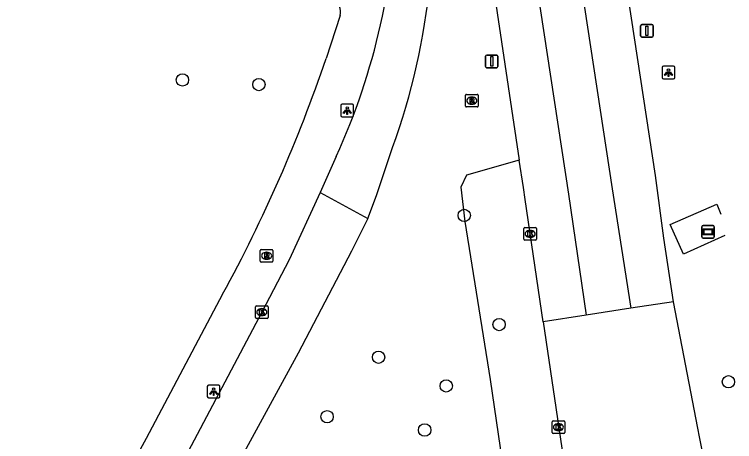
# Model space of a CAD drawing. Extents: x 158087 to 159494, y 382905 to 383981.
# Drawn here: x 159272.8 to 159329.9, y 383651.4 to 383685.3 of the extents above; entities that cross this region are included whole.
import ezdxf

# ---------------------------------------------------------------- set-up
doc = ezdxf.new("R2010")
doc.units = 0
for name, color, linetype in [('IMGEO_Berm_groen', 7, 'Continuous'), ('IMGEO_Boom', 7, 'Continuous'), ('IMGEO_Fietspad_gesloten', 7, 'Continuous'), ('IMGEO_Fietspad_open', 7, 'Continuous'), ('IMGEO_Kolk', 7, 'Continuous'), ('IMGEO_Lichtpunt', 7, 'Continuous'), ('IMGEO_Reclamebord', 7, 'Continuous'), ('IMGEO_Rijbaan_regionaal_gesloten', 7, 'Continuous'), ('IMGEO_Rioolput', 7, 'Continuous'), ('IMGEO_Verkeersbordpaal', 7, 'Continuous'), ('IMGEO_Verkeerseiland_groen', 7, 'Continuous'), ('IMGEO_Voetpad_open', 7, 'Continuous')]:
    doc.layers.add(name, color=color, linetype=linetype)

msp = doc.modelspace()

# ---------------------------------------------------------------- linework, layer by layer
at = {"layer": 'IMGEO_Berm_groen'}
msp.add_lwpolyline([(159312.863, 383673.738), (159308.682, 383672.546), (159308.228, 383671.605), (159308.537, 383668.885), (159310.567, 383656.347), (159313.573, 383635.767), (159311.292, 383628.705)], dxfattribs=at)
at = {"layer": 'IMGEO_Boom'}
for centre in [(159286.155, 383680.104), (159292.215, 383679.745), (159308.497, 383669.369), (159311.266, 383660.709), (159301.705, 383658.124), (159307.074, 383655.843), (159329.446, 383656.177), (159297.626, 383653.407), (159305.362, 383652.351)]:
    msp.add_circle(centre, 0.489, dxfattribs=at)
at = {"layer": 'IMGEO_Fietspad_gesloten'}
for points in [[(159300.85, 383669.112), (159301.548, 383670.944), (159302.806, 383674.742)], [(159298.35, 383674.038), (159297.079, 383671.178)], [(159297.079, 383671.178), (159300.85, 383669.112)]]:
    msp.add_lwpolyline(points, dxfattribs=at)
for centre, radius, start, end in [((159252.875, 383693.001), 53.165, 339.9129, 9.0163), ((159250.133, 383696.065), 53.01, 335.4483, 359.3098)]:
    msp.add_arc(centre, radius, start, end, dxfattribs=at)
at = {"layer": 'IMGEO_Fietspad_open'}
for points in [[(159297.079, 383671.178), (159294.623, 383665.846), (159292.453, 383661.696), (159286.121, 383649.709), (159284.829, 383647.233), (159282.513, 383642.965), (159279.876, 383637.568), (159277.761, 383632.88), (159277.19, 383631.521), (159274.363, 383624.494), (159270.364, 383614.878), (159263.49, 383598.295), (159263.375, 383598.017)], [(159300.85, 383669.112), (159299.572, 383666.519), (159295.326, 383658.451), (159289.953, 383648.567), (159286.604, 383642.201)]]:
    msp.add_lwpolyline(points, dxfattribs=at)
at = {"layer": 'IMGEO_Kolk'}
for p, q in [((159313.224, 383667.472), (159313.224, 383668.324)), ((159313.299, 383668.398), (159314.151, 383668.398)), ((159313.712, 383668.178), (159313.737, 383668.178)), ((159314.225, 383668.324), (159314.225, 383667.472)), ((159313.735, 383667.618), (159313.71, 383667.618)), ((159314.151, 383667.398), (159313.299, 383667.398)), ((159291.951, 383661.271), (159291.951, 383662.123)), ((159292.026, 383662.197), (159292.878, 383662.197)), ((159292.439, 383661.977), (159292.464, 383661.977)), ((159292.952, 383662.123), (159292.952, 383661.271)), ((159292.462, 383661.417), (159292.437, 383661.417)), ((159292.878, 383661.197), (159292.026, 383661.197)), ((159315.467, 383652.147), (159315.467, 383652.999)), ((159315.542, 383653.073), (159316.394, 383653.073)), ((159315.955, 383652.853), (159315.98, 383652.853)), ((159316.468, 383652.999), (159316.468, 383652.147)), ((159315.978, 383652.293), (159315.953, 383652.293)), ((159316.394, 383652.073), (159315.542, 383652.073))]:
    msp.add_line(p, q, dxfattribs=at)
for points in [[(159313.224, 383667.472), (159313.224, 383668.324)], [(159313.299, 383668.398), (159314.151, 383668.398)], [(159314.225, 383668.324), (159314.225, 383667.472)], [(159313.545, 383668.098), (159313.668, 383668.098), (159313.668, 383667.947), (159313.798, 383668.098), (159313.962, 383668.098), (159313.816, 383667.947), (159313.969, 383667.698), (159313.817, 383667.698), (159313.732, 383667.862), (159313.668, 383667.795), (159313.668, 383667.698), (159313.545, 383667.698), (159313.545, 383668.098)], [(159314.151, 383667.398), (159313.299, 383667.398)], [(159291.951, 383661.271), (159291.951, 383662.123)], [(159292.026, 383662.197), (159292.878, 383662.197)], [(159292.272, 383661.897), (159292.395, 383661.897), (159292.395, 383661.746), (159292.525, 383661.897), (159292.689, 383661.897), (159292.543, 383661.746), (159292.696, 383661.497), (159292.544, 383661.497), (159292.459, 383661.661), (159292.395, 383661.594), (159292.395, 383661.497), (159292.272, 383661.497), (159292.272, 383661.897)], [(159292.952, 383662.123), (159292.952, 383661.271)], [(159292.878, 383661.197), (159292.026, 383661.197)], [(159315.467, 383652.147), (159315.467, 383652.999)], [(159315.542, 383653.073), (159316.394, 383653.073)], [(159315.788, 383652.773), (159315.911, 383652.773), (159315.911, 383652.622), (159316.041, 383652.773), (159316.205, 383652.773), (159316.059, 383652.622), (159316.212, 383652.373), (159316.06, 383652.373), (159315.975, 383652.537), (159315.911, 383652.47), (159315.911, 383652.373), (159315.788, 383652.373), (159315.788, 383652.773)], [(159316.468, 383652.999), (159316.468, 383652.147)], [(159316.394, 383652.073), (159315.542, 383652.073)]]:
    msp.add_lwpolyline(points, dxfattribs=at)
for centre, start, end in [((159313.301, 383668.322), 91.552, 178.448), ((159313.301, 383668.322), 91.552, 178.448), ((159314.149, 383668.322), 1.552, 88.448), ((159314.149, 383668.322), 1.552, 88.448), ((159313.301, 383667.474), 181.552, 268.448), ((159313.301, 383667.474), 181.552, 268.448), ((159314.149, 383667.474), 271.552, 358.448), ((159314.149, 383667.474), 271.552, 358.448), ((159292.028, 383662.121), 91.552, 178.448), ((159292.028, 383662.121), 91.552, 178.448), ((159292.876, 383662.121), 1.552, 88.448), ((159292.876, 383662.121), 1.552, 88.448), ((159292.028, 383661.273), 181.552, 268.448), ((159292.028, 383661.273), 181.552, 268.448), ((159292.876, 383661.273), 271.552, 358.448), ((159292.876, 383661.273), 271.552, 358.448), ((159315.544, 383652.997), 91.552, 178.448), ((159315.544, 383652.997), 91.552, 178.448), ((159316.392, 383652.997), 1.552, 88.448), ((159316.392, 383652.997), 1.552, 88.448), ((159315.544, 383652.149), 181.552, 268.448), ((159315.544, 383652.149), 181.552, 268.448), ((159316.392, 383652.149), 271.552, 358.448), ((159316.392, 383652.149), 271.552, 358.448)]:
    msp.add_arc(centre, 0.0765, start, end, dxfattribs=at)
for centre, major_axis, ratio, start_param, end_param in [((159313.711, 383667.898), (-0.387, 0.002), 0.722429, 4.712389, 7.853982), ((159313.736, 383667.898), (-0.39, 0.002), 0.717154, 1.570796, 4.712389), ((159292.438, 383661.697), (-0.387, 0.002), 0.722429, 4.712389, 7.853982), ((159292.463, 383661.697), (-0.39, 0.002), 0.717154, 1.570796, 4.712389), ((159315.954, 383652.573), (-0.387, 0.002), 0.722429, 4.712389, 7.853982), ((159315.979, 383652.573), (-0.39, 0.002), 0.717154, 1.570796, 4.712389)]:
    msp.add_ellipse(centre, major_axis=major_axis, ratio=ratio, start_param=start_param, end_param=end_param, dxfattribs=at)
at = {"layer": 'IMGEO_Lichtpunt'}
for p, q in [((159324.196, 383681.095), (159324.196, 383680.288)), ((159324.196, 383681.095), (159324.196, 383680.288)), ((159325.098, 383681.19), (159324.29, 383681.19)), ((159325.098, 383681.19), (159324.29, 383681.19)), ((159325.192, 383680.288), (159325.192, 383681.095)), ((159325.192, 383680.288), (159325.192, 383681.095)), ((159324.29, 383680.194), (159325.098, 383680.194)), ((159324.29, 383680.194), (159325.098, 383680.194)), ((159298.726, 383678.084), (159298.726, 383677.277)), ((159298.726, 383678.084), (159298.726, 383677.277)), ((159299.628, 383678.179), (159298.82, 383678.179)), ((159299.628, 383678.179), (159298.82, 383678.179)), ((159299.722, 383677.277), (159299.722, 383678.084)), ((159299.722, 383677.277), (159299.722, 383678.084)), ((159298.82, 383677.183), (159299.628, 383677.183)), ((159298.82, 383677.183), (159299.628, 383677.183)), ((159288.13, 383655.802), (159288.13, 383654.995)), ((159288.13, 383655.802), (159288.13, 383654.995)), ((159289.032, 383655.897), (159288.224, 383655.897)), ((159289.032, 383655.897), (159288.224, 383655.897)), ((159289.126, 383654.995), (159289.126, 383655.802)), ((159289.126, 383654.995), (159289.126, 383655.802)), ((159288.224, 383654.901), (159289.032, 383654.901)), ((159288.224, 383654.901), (159289.032, 383654.901))]:
    msp.add_line(p, q, dxfattribs=at)
for points in [[(159324.57, 383680.759), (159324.609, 383680.731), (159324.421, 383680.469), (159324.383, 383680.496), (159324.57, 383680.759)], [(159324.672, 383680.711), (159324.719, 383680.711), (159324.719, 383680.389), (159324.672, 383680.389), (159324.672, 383680.711)], [(159324.782, 383680.731), (159324.82, 383680.758), (159325.007, 383680.496), (159324.968, 383680.468), (159324.782, 383680.731)], [(159299.1, 383677.748), (159299.139, 383677.72), (159298.951, 383677.458), (159298.913, 383677.485), (159299.1, 383677.748)], [(159299.202, 383677.7), (159299.249, 383677.7), (159299.249, 383677.378), (159299.202, 383677.378), (159299.202, 383677.7)], [(159299.312, 383677.72), (159299.35, 383677.747), (159299.537, 383677.485), (159299.498, 383677.457), (159299.312, 383677.72)], [(159288.504, 383655.466), (159288.543, 383655.438), (159288.355, 383655.176), (159288.317, 383655.203), (159288.504, 383655.466)], [(159288.606, 383655.418), (159288.653, 383655.418), (159288.653, 383655.096), (159288.606, 383655.096), (159288.606, 383655.418)], [(159288.716, 383655.438), (159288.754, 383655.465), (159288.941, 383655.203), (159288.902, 383655.175), (159288.716, 383655.438)]]:
    msp.add_lwpolyline(points, dxfattribs=at)
for centre in [(159324.695, 383680.893), (159299.225, 383677.882), (159288.629, 383655.6)]:
    msp.add_circle(centre, 0.0994, dxfattribs=at)
for centre, start, end in [((159324.29, 383681.095), 90, 180), ((159324.29, 383681.095), 90, 180), ((159325.098, 383681.095), 0, 90), ((159325.098, 383681.095), 0, 90), ((159324.29, 383680.288), 180, 270), ((159324.29, 383680.288), 180, 270), ((159325.098, 383680.288), 270, 0), ((159325.098, 383680.288), 270, 360), ((159298.82, 383678.084), 90, 180), ((159298.82, 383678.084), 90, 180), ((159299.628, 383678.084), 0, 90), ((159299.628, 383678.084), 0, 90), ((159298.82, 383677.277), 180, 270), ((159298.82, 383677.277), 180, 270), ((159299.628, 383677.277), 270, 0), ((159299.628, 383677.277), 270, 360), ((159288.224, 383655.802), 90, 180), ((159288.224, 383655.802), 90, 180), ((159289.032, 383655.802), 0, 90), ((159289.032, 383655.802), 0, 90), ((159288.224, 383654.995), 180, 270), ((159288.224, 383654.995), 180, 270), ((159289.032, 383654.995), 270, 0), ((159289.032, 383654.995), 270, 360)]:
    msp.add_arc(centre, 0.0946, start, end, dxfattribs=at)
at = {"layer": 'IMGEO_Reclamebord'}
for p, q in [((159327.337, 383667.668), (159327.337, 383668.468)), ((159327.337, 383668.468), (159327.337, 383667.668)), ((159327.437, 383668.568), (159328.227, 383668.568)), ((159328.227, 383668.568), (159327.437, 383668.568)), ((159328.327, 383668.468), (159328.327, 383667.668)), ((159328.327, 383667.668), (159328.327, 383668.468)), ((159328.227, 383667.568), (159327.437, 383667.568)), ((159327.437, 383667.568), (159328.227, 383667.568))]:
    msp.add_line(p, q, dxfattribs=at)
for points in [[(159327.438, 383668.3), (159328.226, 383668.3), (159328.226, 383667.836), (159327.438, 383667.836), (159327.438, 383668.3)], [(159327.503, 383668.235), (159327.503, 383667.901), (159328.161, 383667.901), (159328.161, 383668.235), (159327.503, 383668.235)]]:
    msp.add_lwpolyline(points, dxfattribs=at)
for centre, start, end in [((159327.437, 383668.468), 90, 180), ((159327.437, 383668.468), 90, 180), ((159328.227, 383668.468), 0, 90), ((159328.227, 383668.468), 360, 90), ((159327.437, 383667.668), 180, 270), ((159327.437, 383667.668), 180, 270), ((159328.227, 383667.668), 270, 0), ((159328.227, 383667.668), 270, 0)]:
    msp.add_arc(centre, 0.1, start, end, dxfattribs=at)
at = {"layer": 'IMGEO_Rijbaan_regionaal_gesloten'}
for points in [[(159264.746, 383979.804), (159267.517, 383954.339), (159268.192, 383950.798), (159301.906, 383773.835), (159302.831, 383768.921), (159307.696, 383743.719), (159315.125, 383704.938), (159320.216, 383671.471), (159321.716, 383662)], [(159301.261, 383757.81), (159303.556, 383746.594), (159304.278, 383743.067), (159311.684, 383704.298), (159316.771, 383671.051), (159318.174, 383661.45)], [(159300.284, 383745.597), (159300.859, 383742.414), (159304.25, 383724.642), (159307.539, 383707.434), (159308.678, 383701.324), (159309.025, 383699.335), (159310.851, 383687.227), (159312.863, 383673.738)], [(159325.102, 383662.526), (159324.325, 383667.558), (159323.674, 383672.54), (159321.527, 383686.586), (159318.565, 383705.578)], [(159314.747, 383660.918), (159313.327, 383670.632), (159313.185, 383671.582), (159312.863, 383673.738)], [(159325.102, 383662.526), (159321.716, 383662)], [(159327.028, 383652.486), (159325.102, 383662.526)], [(159321.716, 383662), (159318.174, 383661.45)], [(159318.174, 383661.45), (159314.747, 383660.918)], [(159314.747, 383660.918), (159318.376, 383636.437), (159318.918, 383632.258)]]:
    msp.add_lwpolyline(points, dxfattribs=at)
msp.add_arc((159171.018, 383620.246), 159.306, 7.7749, 11.6761, dxfattribs=at)
at = {"layer": 'IMGEO_Rioolput'}
for p, q in [((159308.597, 383678.036), (159308.597, 383678.888)), ((159308.672, 383678.962), (159309.524, 383678.962)), ((159309.085, 383678.742), (159309.11, 383678.742)), ((159309.598, 383678.888), (159309.598, 383678.036)), ((159309.524, 383677.962), (159308.672, 383677.962)), ((159309.108, 383678.182), (159309.083, 383678.182)), ((159292.331, 383665.74), (159292.331, 383666.592)), ((159292.406, 383666.666), (159293.258, 383666.666)), ((159292.819, 383666.446), (159292.844, 383666.446)), ((159293.332, 383666.592), (159293.332, 383665.74)), ((159292.842, 383665.886), (159292.817, 383665.886)), ((159293.258, 383665.666), (159292.406, 383665.666))]:
    msp.add_line(p, q, dxfattribs=at)
for points in [[(159308.597, 383678.036), (159308.597, 383678.888)], [(159308.672, 383678.962), (159309.524, 383678.962)], [(159309.186, 383678.66), (159308.934, 383678.662), (159308.934, 383678.262)], [(159308.934, 383678.262), (159309.058, 383678.262), (159309.058, 383678.424), (159309.069, 383678.424)], [(159309.112, 383678.581), (159309.058, 383678.581), (159309.058, 383678.5)], [(159309.058, 383678.5), (159309.11, 383678.5)], [(159309.598, 383678.888), (159309.598, 383678.036)], [(159309.524, 383677.962), (159308.672, 383677.962)], [(159309.116, 383678.395), (159309.187, 383678.262), (159309.327, 383678.262), (159309.262, 383678.388)], [(159292.331, 383665.74), (159292.331, 383666.592)], [(159292.406, 383666.666), (159293.258, 383666.666)], [(159293.332, 383666.592), (159293.332, 383665.74)], [(159292.92, 383666.364), (159292.668, 383666.366), (159292.668, 383665.966)], [(159292.668, 383665.966), (159292.792, 383665.966), (159292.792, 383666.128), (159292.803, 383666.128)], [(159292.846, 383666.285), (159292.792, 383666.285), (159292.792, 383666.204)], [(159292.792, 383666.204), (159292.844, 383666.204)], [(159292.85, 383666.099), (159292.921, 383665.966), (159293.061, 383665.966), (159292.996, 383666.092)], [(159293.258, 383665.666), (159292.406, 383665.666)]]:
    msp.add_lwpolyline(points, dxfattribs=at)
for centre, radius, start, end in [((159308.674, 383678.886), 0.0765, 91.552, 178.448), ((159308.674, 383678.886), 0.0765, 91.552, 178.448), ((159309.068, 383678.371), 0.0533, 26.0293, 88.6989), ((159309.094, 383678.689), 0.19, 274.7715, 282.9687), ((159309.118, 383678.485), 0.0964, 77.0061, 93.1865), ((159309.132, 383678.542), 0.0378, 276.6634, 79.6772), ((159309.185, 383678.55), 0.109, 350.3612, 89.416), ((159309.183, 383678.55), 0.112, 277.5842, 350.9817), ((159309.167, 383678.335), 0.108, 29.5134, 73.7905), ((159309.522, 383678.886), 0.0765, 1.552, 88.448), ((159309.522, 383678.886), 0.0765, 1.552, 88.448), ((159308.674, 383678.038), 0.0765, 181.552, 268.448), ((159308.674, 383678.038), 0.0765, 181.552, 268.448), ((159309.522, 383678.038), 0.0765, 271.552, 358.448), ((159309.522, 383678.038), 0.0765, 271.552, 358.448), ((159292.408, 383666.59), 0.0765, 91.552, 178.448), ((159292.408, 383666.59), 0.0765, 91.552, 178.448), ((159293.256, 383666.59), 0.0765, 1.552, 88.448), ((159293.256, 383666.59), 0.0765, 1.552, 88.448), ((159292.802, 383666.075), 0.0533, 26.0293, 88.6989), ((159292.828, 383666.393), 0.19, 274.7715, 282.9687), ((159292.852, 383666.189), 0.0964, 77.0061, 93.1865), ((159292.866, 383666.246), 0.0378, 276.6634, 79.6772), ((159292.919, 383666.254), 0.109, 350.3612, 89.416), ((159292.917, 383666.254), 0.112, 277.5842, 350.9817), ((159292.901, 383666.039), 0.108, 29.5134, 73.7905), ((159292.408, 383665.742), 0.0765, 181.552, 268.448), ((159292.408, 383665.742), 0.0765, 181.552, 268.448), ((159293.256, 383665.742), 0.0765, 271.552, 358.448), ((159293.256, 383665.742), 0.0765, 271.552, 358.448)]:
    msp.add_arc(centre, radius, start, end, dxfattribs=at)
for centre, major_axis, ratio, start_param, end_param in [((159309.084, 383678.462), (-0.387, 0.002), 0.722429, 4.712389, 7.853982), ((159309.109, 383678.462), (-0.39, 0.002), 0.717154, 1.570796, 4.712389), ((159292.818, 383666.166), (-0.387, 0.002), 0.722429, 4.712389, 7.853982), ((159292.843, 383666.166), (-0.39, 0.002), 0.717154, 1.570796, 4.712389)]:
    msp.add_ellipse(centre, major_axis=major_axis, ratio=ratio, start_param=start_param, end_param=end_param, dxfattribs=at)
at = {"layer": 'IMGEO_Verkeersbordpaal'}
for p, q in [((159322.485, 383683.604), (159322.485, 383684.404)), ((159322.485, 383684.404), (159322.485, 383683.604)), ((159322.585, 383684.504), (159323.375, 383684.504)), ((159323.375, 383684.504), (159322.585, 383684.504)), ((159323.475, 383684.404), (159323.475, 383683.604)), ((159323.475, 383683.604), (159323.475, 383684.404)), ((159323.375, 383683.504), (159322.585, 383683.504)), ((159322.585, 383683.504), (159323.375, 383683.504)), ((159310.184, 383681.179), (159310.184, 383681.979)), ((159310.184, 383681.979), (159310.184, 383681.179)), ((159310.284, 383682.079), (159311.074, 383682.079)), ((159311.074, 383682.079), (159310.284, 383682.079)), ((159311.174, 383681.979), (159311.174, 383681.179)), ((159311.174, 383681.179), (159311.174, 383681.979)), ((159311.074, 383681.079), (159310.284, 383681.079)), ((159310.284, 383681.079), (159311.074, 383681.079))]:
    msp.add_line(p, q, dxfattribs=at)
for points in [[(159322.905, 383684.379), (159323.055, 383684.379), (159323.055, 383683.629), (159322.905, 383683.629), (159322.905, 383684.379)], [(159310.604, 383681.954), (159310.754, 383681.954), (159310.754, 383681.204), (159310.604, 383681.204), (159310.604, 383681.954)]]:
    msp.add_lwpolyline(points, dxfattribs=at)
for centre, start, end in [((159322.585, 383684.404), 90, 180), ((159322.585, 383684.404), 90, 180), ((159323.375, 383684.404), 0, 90), ((159323.375, 383684.404), 360, 90), ((159322.585, 383683.604), 180, 270), ((159322.585, 383683.604), 180, 270), ((159323.375, 383683.604), 270, 0), ((159323.375, 383683.604), 270, 0), ((159310.284, 383681.979), 90, 180), ((159310.284, 383681.979), 90, 180), ((159311.074, 383681.979), 0, 90), ((159311.074, 383681.979), 360, 90), ((159310.284, 383681.179), 180, 270), ((159310.284, 383681.179), 180, 270), ((159311.074, 383681.179), 270, 0), ((159311.074, 383681.179), 270, 0)]:
    msp.add_arc(centre, 0.1, start, end, dxfattribs=at)
at = {"layer": 'IMGEO_Verkeerseiland_groen'}
for points in [[(159325.886, 383666.284), (159324.831, 383668.658), (159328.524, 383670.258), (159328.839, 383669.476)], [(159329.149, 383667.765), (159325.886, 383666.284)]]:
    msp.add_lwpolyline(points, dxfattribs=at)
at = {"layer": 'IMGEO_Voetpad_open'}
for points in [[(159298.671, 383685.218), (159297.547, 383681.811)], [(159289.34, 383663.111), (159283.268, 383651.691), (159281.261, 383648.015), (159276.632, 383638.564), (159269.874, 383622.279)]]:
    msp.add_lwpolyline(points, dxfattribs=at)
for centre, radius, start, end in [((159297.606, 383685.486), 1.098, 345.8924, 62.6895), ((159185.63, 383719.778), 118.182, 331.34793, 341.26094)]:
    msp.add_arc(centre, radius, start, end, dxfattribs=at)

doc.saveas('drawing.dxf')
